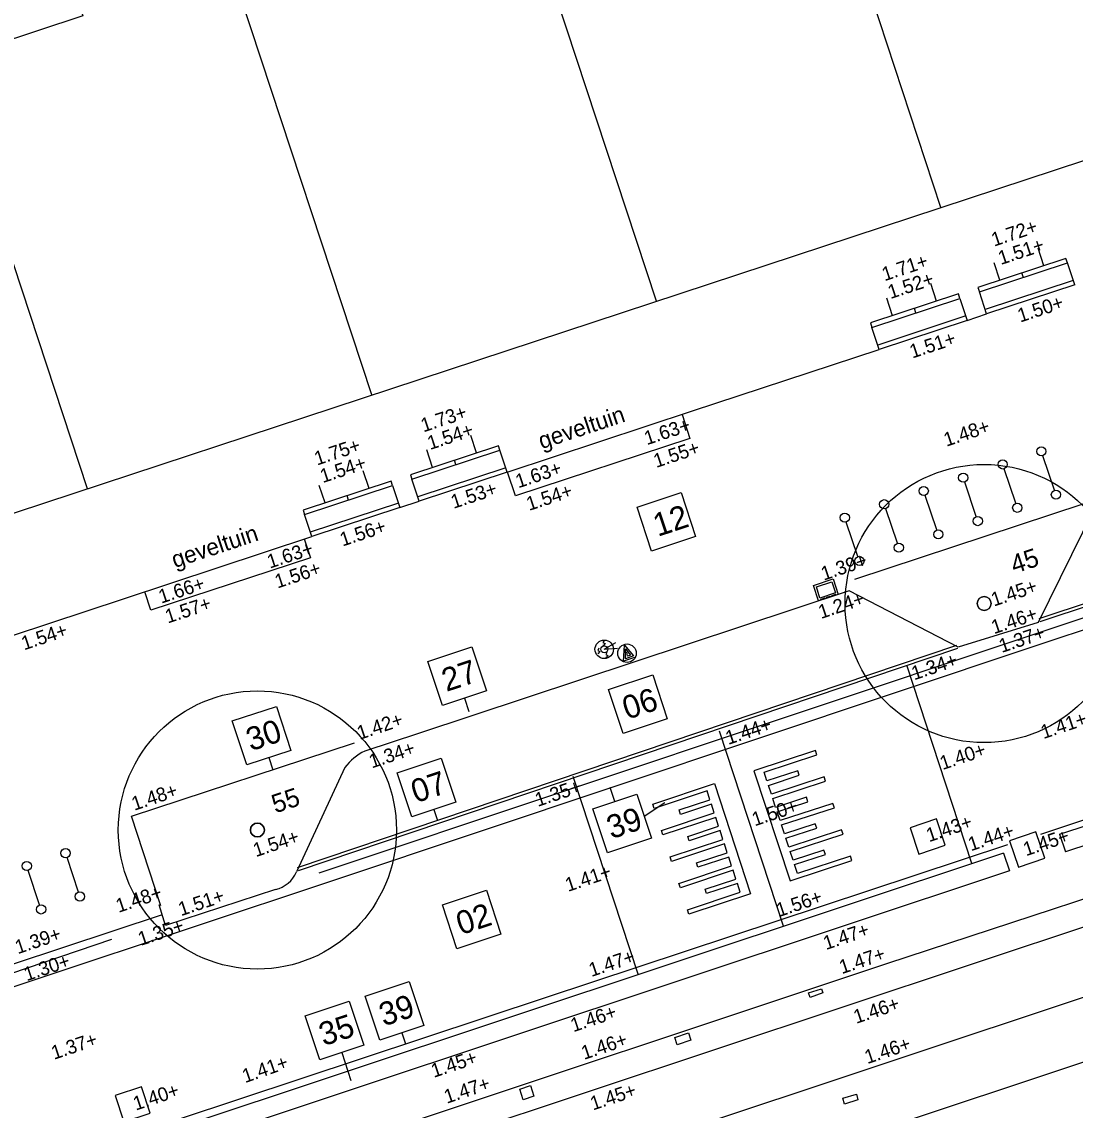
# Model space of a CAD drawing. Extents: x 122462 to 123306, y 485548 to 486417.
# Drawn here: x 122830.05 to 122852.78, y 486190.57 to 486214.05 of the extents above; entities that cross this region are included whole.
import ezdxf

# ---------------------------------------------------------------- set-up
doc = ezdxf.new("R2010")
doc.units = 0
for name, color, linetype in [('B-WE-AL-T25', 7, 'Continuous'), ('B-WE-AL-WERKGRENS-G', 7, 'Continuous'), ('B-WE-GR-BOOM_BOOMDIAMETER', 7, 'Continuous'), ('B-WE-OG-BEBOUWING_PORTIEK1-G', 7, 'Continuous'), ('B-WE-OG-BEBOUWING_TRAP-G', 7, 'Continuous'), ('B-WE-OG-HOOGTEPUNT-S', 7, 'Continuous'), ('B-WE-OG-TOPOKAART-G', 7, 'Continuous'), ('B-WE-VH-MATERIAALGRENS_ASFALT-G', 7, 'Continuous'), ('B-WE-VW-MARKERING_LANGS_STREEP_DOORGETROKKEN_010-G', 7, 'Continuous'), ('iba7-verkeersbord blauw', 7, 'Continuous'), ('iba7-verkeersbord rood', 7, 'Continuous'), ('Level 4', 7, 'Continuous'), ('N-WE-AL-T25', 7, 'Continuous'), ('V Hoogtelijn', 7, 'Continuous'), ('V markering 1-1 10 cm', 7, 'Continuous'), ('V markering figuratie', 7, 'Continuous'), ('V markering ononderbroken streep 10 cm', 7, 'Continuous'), ('V materiaalscheiding algemeen', 7, 'Continuous'), ('V meubilair fietsenrek', 7, 'Continuous'), ('V meubilair verkeersbord', 7, 'Continuous'), ('V opsluitband 100x200 mm', 7, 'Continuous'), ('V Rails', 7, 'Continuous'), ('V riool putdeksel', 7, 'Continuous'), ('V riool trottoirkolk', 7, 'Continuous'), ('V Scheidingsband tramband', 7, 'Continuous'), ('V trottoirband 180-200x250 mm specie', 7, 'Continuous'), ('X-WE-AL-TEKENBLAD-S', 7, 'Continuous')]:
    doc.layers.add(name, color=color, linetype=linetype)

msp = doc.modelspace()

# ---------------------------------------------------------------- linework, layer by layer
at = {"layer": 'B-WE-AL-WERKGRENS-G'}
msp.add_lwpolyline([(122857.632, 486078.279), (122830.484, 486160.606), (122900.937, 486183.81), (122887.855, 486222.555), (122665.445, 486149.273), (122678.196, 486110.449), (122807.072, 486152.895), (122835.324, 486068.154)], dxfattribs=at)
at = {"layer": 'B-WE-OG-BEBOUWING_PORTIEK1-G'}
for p, q in [((122852.103, 486208.783), (122851.978, 486209.163)), ((122851.153, 486208.47), (122851.028, 486208.85)), ((122851.659, 486208.532), (122851.628, 486208.627)), ((122849.785, 486208.019), (122849.66, 486208.398)), ((122848.836, 486207.705), (122848.71, 486208.085)), ((122849.342, 486207.767), (122849.31, 486207.862)), ((122839.862, 486204.745), (122839.737, 486205.125)), ((122838.912, 486204.431), (122838.787, 486204.811)), ((122839.418, 486204.493), (122839.387, 486204.588)), ((122837.544, 486203.98), (122837.419, 486204.36)), ((122836.595, 486203.667), (122836.469, 486204.047)), ((122837.101, 486203.728), (122837.069, 486203.823))]:
    msp.add_line(p, q, dxfattribs=at)
for points in [[(122850.71, 486208.218), (122852.609, 486208.845), (122852.578, 486208.94), (122850.678, 486208.313)], [(122848.392, 486207.454), (122850.291, 486208.08), (122850.26, 486208.175), (122848.361, 486207.549)], [(122838.469, 486204.18), (122840.368, 486204.807), (122840.337, 486204.902), (122838.437, 486204.275)], [(122836.151, 486203.415), (122838.05, 486204.042), (122838.019, 486204.137), (122836.12, 486203.51)]]:
    msp.add_lwpolyline(points, close=True, dxfattribs=at)
at = {"layer": 'B-WE-OG-BEBOUWING_TRAP-G'}
for points in [[(122852.734, 486208.465), (122850.835, 486207.839)], [(122852.766, 486208.37), (122850.867, 486207.744)], [(122850.417, 486207.7), (122848.517, 486207.074)], [(122850.448, 486207.606), (122848.549, 486206.979)], [(122840.493, 486204.427), (122838.594, 486203.8)], [(122840.525, 486204.332), (122838.626, 486203.705)], [(122838.176, 486203.662), (122836.276, 486203.035)], [(122838.207, 486203.567), (122836.308, 486202.94)]]:
    msp.add_lwpolyline(points, dxfattribs=at)
at = {"layer": 'B-WE-OG-TOPOKAART-G'}
for p, q in [((122852.766, 486208.37), (122852.609, 486208.845)), ((122848.549, 486206.979), (122848.392, 486207.454)), ((122840.525, 486204.332), (122840.368, 486204.807)), ((122836.308, 486202.94), (122836.151, 486203.415))]:
    msp.add_line(p, q, dxfattribs=at)
for points in [[(122850.291, 486208.08), (122850.448, 486207.606), (122850.867, 486207.744), (122850.71, 486208.218)], [(122840.525, 486204.332), (122844.524, 486205.651), (122848.549, 486206.979)], [(122838.05, 486204.042), (122838.207, 486203.567), (122838.626, 486203.705), (122838.469, 486204.18)], [(122828.254, 486200.283), (122832.249, 486201.601), (122836.308, 486202.94)]]:
    msp.add_lwpolyline(points, dxfattribs=at)
at = {"layer": 'B-WE-VH-MATERIAALGRENS_ASFALT-G'}
msp.add_lwpolyline([(122890.684, 486213.94), (122878.693, 486209.938), (122852.013, 486201.099)], dxfattribs=at)
at = {"layer": 'B-WE-VW-MARKERING_LANGS_STREEP_DOORGETROKKEN_010-G'}
msp.add_lwpolyline([(122890.662, 486214.006), (122878.671, 486210.004), (122851.991, 486201.165)], dxfattribs=at)
at = {"layer": 'iba7-verkeersbord blauw'}
for p, q in [((122842.598, 486200.593), (122842.61, 486200.599)), ((122842.617, 486200.51), (122842.868, 486200.656)), ((122842.617, 486200.51), (122842.904, 486200.532)), ((122842.487, 486200.422), (122842.5, 486200.427)), ((122842.659, 486200.334), (122842.671, 486200.34))]:
    msp.add_line(p, q, dxfattribs=at)
for points in [[(122842.502, 486200.531), (122842.479, 486200.486), (122842.524, 486200.464), (122842.487, 486200.422), (122842.492, 486200.435)], [(122842.612, 486200.703), (122842.59, 486200.658), (122842.634, 486200.635), (122842.598, 486200.593), (122842.603, 486200.606)], [(122842.673, 486200.444), (122842.651, 486200.399), (122842.696, 486200.376), (122842.659, 486200.334), (122842.664, 486200.347)]]:
    msp.add_lwpolyline(points, dxfattribs=at)
for radius in [0.2, 0.0745]:
    msp.add_circle((122842.617, 486200.51), radius, dxfattribs=at)
at = {"layer": 'iba7-verkeersbord rood'}
for centre, radius in [((122850.813, 486201.497), 3), ((122850.813, 486201.497), 0.15), ((122835.134, 486196.612), 3), ((122835.134, 486196.612), 0.15)]:
    msp.add_circle(centre, radius, dxfattribs=at)
for centre, start, end in [((122850.813, 486201.497), 0, 180), ((122850.813, 486201.497), 180, 0), ((122835.134, 486196.612), 0, 180), ((122835.134, 486196.612), 180, 0)]:
    msp.add_arc(centre, 0.15, start, end, dxfattribs=at)
at = {"layer": 'Level 4'}
for p, q in [((122849.882, 486210.043), (122846.435, 486220.504)), ((122843.743, 486208.02), (122840.703, 486217.248)), ((122837.605, 486205.998), (122834.158, 486216.458)), ((122831.467, 486203.975), (122828.426, 486213.204))]:
    msp.add_line(p, q, dxfattribs=at)
at = {"layer": 'N-WE-AL-T25'}
msp.add_lwpolyline([(122830.965, 486215.406), (122831.371, 486214.174), (122828.426, 486213.204)], dxfattribs=at)
at = {"layer": 'V Hoogtelijn'}
for p, q in [((122843.664, 486197.171), (122844.993, 486197.612)), ((122844.834, 486197.454), (122843.695, 486197.076)), ((122844.896, 486197.264), (122844.834, 486197.454)), ((122844.993, 486197.612), (122845.773, 486195.237)), ((122844.232, 486197.044), (122844.896, 486197.264)), ((122843.695, 486197.076), (122843.664, 486197.171)), ((122843.852, 486196.601), (122844.99, 486196.979)), ((122844.263, 486196.949), (122844.232, 486197.044)), ((122844.928, 486197.169), (122844.263, 486196.949)), ((122844.99, 486196.979), (122844.928, 486197.169)), ((122845.022, 486196.884), (122843.883, 486196.506)), ((122845.084, 486196.694), (122845.022, 486196.884)), ((122843.883, 486196.506), (122843.852, 486196.601)), ((122844.42, 486196.474), (122845.084, 486196.694)), ((122845.115, 486196.599), (122844.451, 486196.379)), ((122845.178, 486196.409), (122845.115, 486196.599)), ((122844.04, 486196.031), (122845.178, 486196.409)), ((122845.209, 486196.313), (122844.071, 486195.936)), ((122844.451, 486196.379), (122844.42, 486196.474)), ((122845.271, 486196.123), (122845.209, 486196.313)), ((122844.071, 486195.936), (122844.04, 486196.031)), ((122844.608, 486195.903), (122845.271, 486196.123)), ((122845.302, 486196.028), (122844.639, 486195.808)), ((122845.365, 486195.838), (122845.302, 486196.028)), ((122844.228, 486195.461), (122845.365, 486195.838)), ((122844.639, 486195.808), (122844.608, 486195.903)), ((122845.396, 486195.743), (122844.259, 486195.366)), ((122844.794, 486195.334), (122845.458, 486195.554)), ((122845.458, 486195.554), (122845.396, 486195.743)), ((122844.259, 486195.366), (122844.228, 486195.461)), ((122844.825, 486195.239), (122844.794, 486195.334)), ((122845.489, 486195.459), (122844.825, 486195.239)), ((122845.552, 486195.269), (122845.489, 486195.459)), ((122844.413, 486194.891), (122845.552, 486195.269)), ((122845.773, 486195.237), (122844.444, 486194.796)), ((122844.444, 486194.796), (122844.413, 486194.891))]:
    msp.add_line(p, q, dxfattribs=at)
for points in [[(122850.549, 486195.889), (122849.145, 486200.165)], [(122846.487, 486194.535), (122845.105, 486198.746)], [(122843.347, 486193.504), (122841.945, 486197.769)]]:
    msp.add_lwpolyline(points, dxfattribs=at)
at = {"layer": 'V markering 1-1 10 cm'}
for points in [[(122854.786, 486201.793), (122851.845, 486200.815), (122836.46, 486195.681)], [(122854.874, 486201.561), (122851.93, 486200.584), (122836.82, 486195.535), (122827.344, 486192.387)], [(122827.25, 486192.644), (122831.993, 486194.256)]]:
    msp.add_lwpolyline(points, dxfattribs=at)
at = {"layer": 'V markering figuratie'}
for p, q in [((122847.174, 486198.328), (122845.843, 486197.892)), ((122846.064, 486197.86), (122847.205, 486198.233)), ((122847.205, 486198.233), (122847.174, 486198.328)), ((122845.843, 486197.892), (122846.628, 486195.519)), ((122846.127, 486197.67), (122846.064, 486197.86)), ((122846.793, 486197.887), (122846.127, 486197.67)), ((122846.159, 486197.575), (122846.824, 486197.793)), ((122847.362, 486197.757), (122846.222, 486197.385)), ((122846.824, 486197.793), (122846.793, 486197.887)), ((122847.393, 486197.663), (122847.362, 486197.757)), ((122846.222, 486197.385), (122846.159, 486197.575)), ((122846.252, 486197.289), (122847.393, 486197.663)), ((122846.315, 486197.1), (122846.252, 486197.289)), ((122846.98, 486197.317), (122846.315, 486197.1)), ((122846.347, 486197.005), (122847.012, 486197.222)), ((122847.012, 486197.222), (122846.98, 486197.317)), ((122846.41, 486196.814), (122846.347, 486197.005)), ((122847.549, 486197.187), (122846.41, 486196.814)), ((122846.441, 486196.72), (122847.581, 486197.092)), ((122847.581, 486197.092), (122847.549, 486197.187)), ((122847.168, 486196.747), (122846.504, 486196.53)), ((122847.2, 486196.652), (122847.168, 486196.747)), ((122846.504, 486196.53), (122846.441, 486196.72)), ((122846.536, 486196.435), (122847.2, 486196.652)), ((122847.737, 486196.617), (122846.598, 486196.244)), ((122846.63, 486196.149), (122847.769, 486196.522)), ((122847.769, 486196.522), (122847.737, 486196.617)), ((122846.598, 486196.244), (122846.536, 486196.435)), ((122846.692, 486195.961), (122846.63, 486196.149)), ((122847.357, 486196.178), (122846.692, 486195.961)), ((122846.724, 486195.866), (122847.389, 486196.083)), ((122847.927, 486196.049), (122846.786, 486195.676)), ((122847.389, 486196.083), (122847.357, 486196.178)), ((122847.958, 486195.954), (122847.927, 486196.049)), ((122846.628, 486195.519), (122847.958, 486195.954)), ((122846.786, 486195.676), (122846.724, 486195.866))]:
    msp.add_line(p, q, dxfattribs=at)
for points in [[(122847.333, 486193.099), (122847.058, 486193.001), (122847.026, 486193.096), (122847.303, 486193.186), (122847.333, 486193.099)], [(122844.436, 486192.235), (122844.488, 486192.076), (122844.191, 486191.976), (122844.141, 486192.139), (122844.436, 486192.235)], [(122840.869, 486190.79), (122840.796, 486191.024), (122841.029, 486191.099), (122841.101, 486190.87), (122840.869, 486190.79)], [(122847.765, 486190.824), (122848.059, 486190.912), (122848.089, 486190.795), (122847.8, 486190.698), (122847.765, 486190.824)]]:
    msp.add_lwpolyline(points, dxfattribs=at)
at = {"layer": 'V markering ononderbroken streep 10 cm'}
for points in [[(122852.036, 486196.524), (122862.304, 486199.937), (122870.288, 486202.571), (122874.361, 486203.912), (122877.937, 486205.084)], [(122850.214, 486200.59), (122835.991, 486195.795)], [(122828.129, 486188.619), (122841.373, 486193.005), (122851.321, 486196.3)]]:
    msp.add_lwpolyline(points, dxfattribs=at)
at = {"layer": 'V materiaalscheiding algemeen'}
for points in [[(122828.771, 486187.102), (122837.36, 486189.952), (122848.716, 486193.729), (122856.341, 486196.233), (122866.652, 486199.655), (122878.268, 486203.536), (122881.909, 486204.772)], [(122850.236, 486200.524), (122836.013, 486195.729)]]:
    msp.add_lwpolyline(points, dxfattribs=at)
at = {"layer": 'V meubilair fietsenrek'}
for p, q in [((122852.33, 486203.94), (122852.078, 486204.686)), ((122851.496, 486203.659), (122851.245, 486204.404)), ((122850.644, 486203.372), (122850.393, 486204.117)), ((122849.793, 486203.085), (122849.541, 486203.83)), ((122848.941, 486202.798), (122848.69, 486203.543)), ((122848.089, 486202.51), (122847.838, 486203.256)), ((122831.273, 486195.272), (122831.027, 486196.018)), ((122830.436, 486194.995), (122830.189, 486195.741))]:
    msp.add_line(p, q, dxfattribs=at)
for centre in [(122852.046, 486204.78), (122851.213, 486204.499), (122850.361, 486204.212), (122849.509, 486203.925), (122852.362, 486203.846), (122848.658, 486203.638), (122851.528, 486203.564), (122847.806, 486203.35), (122850.676, 486203.277), (122849.825, 486202.99), (122848.973, 486202.703), (122848.121, 486202.416), (122830.995, 486196.113), (122830.158, 486195.836), (122831.305, 486195.177), (122830.468, 486194.9)]:
    msp.add_circle(centre, 0.1, dxfattribs=at)
at = {"layer": 'V meubilair verkeersbord'}
msp.add_lwpolyline([(122843.271, 486200.333), (122843.032, 486200.254), (122843.051, 486200.601), (122843.249, 486200.366), (122843.073, 486200.308), (122843.078, 486200.52), (122843.181, 486200.386), (122843.116, 486200.364), (122843.115, 486200.406), (122843.101, 486200.454)], dxfattribs=at)
msp.add_circle((122843.109, 486200.425), 0.2, dxfattribs=at)
at = {"layer": 'V opsluitband 100x200 mm'}
for points in [[(122844.295, 486205.578), (122844.465, 486205.058), (122840.7, 486203.822), (122840.532, 486204.334)], [(122848.025, 486202.025), (122852.968, 486203.654)], [(122836.143, 486202.896), (122836.279, 486202.481), (122832.836, 486201.351), (122832.705, 486201.752)], [(122833.053, 486194.977), (122832.416, 486196.91), (122837.232, 486198.492)]]:
    msp.add_lwpolyline(points, dxfattribs=at)
at = {"layer": 'V Rails'}
for p, q in [((122714.919, 486148.627), (122859.557, 486196.72)), ((122715.373, 486147.26), (122860.011, 486195.354)), ((122712.39, 486144.878), (122860.43, 486194.095))]:
    msp.add_line(p, q, dxfattribs=at)
at = {"layer": 'V riool putdeksel'}
for points in [[(122849.406, 486196.09), (122849.974, 486196.282), (122849.782, 486196.85), (122849.214, 486196.658)], [(122851.552, 486195.81), (122852.121, 486196.001), (122851.929, 486196.57), (122851.361, 486196.378)], [(122832.255, 486190.315), (122832.823, 486190.507), (122832.631, 486191.075), (122832.063, 486190.883)]]:
    msp.add_lwpolyline(points, close=True, dxfattribs=at)
at = {"layer": 'V riool trottoirkolk'}
for p, q in [((122847.129, 486201.885), (122847.557, 486202.027)), ((122847.557, 486202.027), (122847.667, 486201.695)), ((122847.24, 486201.553), (122847.129, 486201.885)), ((122847.667, 486201.695), (122847.24, 486201.553)), ((122847.56, 486201.675), (122847.529, 486201.665)), ((122847.605, 486201.69), (122847.56, 486201.675)), ((122847.619, 486201.679), (122847.618, 486201.684)), ((122847.287, 486201.569), (122847.285, 486201.573)), ((122847.368, 486201.611), (122847.292, 486201.586)), ((122847.382, 486201.6), (122847.38, 486201.605)), ((122847.406, 486201.608), (122847.404, 486201.613)), ((122847.486, 486201.651), (122847.41, 486201.625)), ((122847.501, 486201.64), (122847.499, 486201.644)), ((122847.524, 486201.647), (122847.523, 486201.652))]:
    msp.add_line(p, q, dxfattribs=at)
msp.add_lwpolyline([(122847.193, 486201.854), (122847.525, 486201.964), (122847.604, 486201.726), (122847.271, 486201.616)], close=True, dxfattribs=at)
for centre, start, end in [((122847.532, 486201.655), 108.335, 198.335), ((122847.608, 486201.68), 18.335, 108.335), ((122847.295, 486201.577), 108.335, 198.335), ((122847.371, 486201.602), 18.335, 108.335), ((122847.414, 486201.616), 108.335, 198.335), ((122847.49, 486201.641), 18.335, 108.335)]:
    msp.add_arc(centre, 0.01, start, end, dxfattribs=at)
at = {"layer": 'V Scheidingsband tramband'}
for p, q in [((122852.44, 486196.519), (122877.676, 486204.816)), ((122852.44, 486196.519), (122852.565, 486196.139)), ((122851.231, 486196.112), (122851.357, 486195.732))]:
    msp.add_line(p, q, dxfattribs=at)
for points in [[(122877.801, 486204.436), (122852.565, 486196.139)], [(122851.231, 486196.112), (122829.745, 486188.966)], [(122851.357, 486195.732), (122829.871, 486188.586)]]:
    msp.add_lwpolyline(points, dxfattribs=at)
at = {"layer": 'V trottoirband 180-200x250 mm specie'}
for points in [[(122854.641, 486204), (122853.172, 486203.51), (122851.979, 486201.087), (122850.249, 486200.553), (122847.903, 486201.773), (122838.612, 486198.694), (122837.453, 486198.316)], [(122837.02, 486197.958), (122835.979, 486195.708)], [(122835.528, 486195.326), (122833.15, 486194.555), (122833.015, 486194.999)], [(122833.081, 486194.781), (122818.107, 486189.829), (122805.552, 486185.683), (122794.641, 486182.031), (122786.085, 486179.205)]]:
    msp.add_lwpolyline(points, dxfattribs=at)
for centre, radius, start, end in [((122837.939, 486197.287), 1.138, 115.2914, 143.8758), ((122835.359, 486195.983), 0.678, 284.4373, 336.0923)]:
    msp.add_arc(centre, radius, start, end, dxfattribs=at)
at = {"layer": 'X-WE-AL-TEKENBLAD-S'}
for p, q in [((122839.601, 486199.455), (122839.695, 486199.171)), ((122835.381, 486198.173), (122835.467, 486197.912)), ((122842.847, 486197.227), (122842.746, 486197.532)), ((122843.478, 486196.909), (122843.926, 486197.208)), ((122838.941, 486197.055), (122839.021, 486196.817)), ((122838.248, 486192.238), (122838.328, 486191.997)), ((122836.953, 486191.812), (122837.151, 486191.211))]:
    msp.add_line(p, q, dxfattribs=at)
for points in [[(122843.326, 486203.577), (122844.276, 486203.89), (122844.589, 486202.94), (122843.639, 486202.627)], [(122838.813, 486200.248), (122839.763, 486200.562), (122840.076, 486199.612), (122839.126, 486199.299)], [(122842.712, 486199.646), (122843.662, 486199.959), (122843.975, 486199.01), (122843.025, 486198.696)], [(122834.593, 486198.966), (122835.543, 486199.279), (122835.856, 486198.33), (122834.907, 486198.016)], [(122838.153, 486197.848), (122839.102, 486198.161), (122839.416, 486197.211), (122838.466, 486196.898)], [(122838.153, 486197.848), (122839.102, 486198.161), (122839.416, 486197.211), (122838.466, 486196.898)], [(122842.372, 486197.071), (122843.321, 486197.384), (122843.635, 486196.434), (122842.685, 486196.121)], [(122839.126, 486195), (122840.076, 486195.314), (122840.389, 486194.364), (122839.44, 486194.051)], [(122837.46, 486193.031), (122838.41, 486193.345), (122838.723, 486192.395), (122837.773, 486192.082)], [(122836.165, 486192.605), (122837.115, 486192.918), (122837.428, 486191.969), (122836.478, 486191.655)]]:
    msp.add_lwpolyline(points, close=True, dxfattribs=at)

# ---------------------------------------------------------------- texts
at = {"layer": 'B-WE-AL-T25'}
for p in [(122841.267, 486204.824), (122833.354, 486202.26)]:
    msp.add_text('geveltuin', height=0.36, rotation=18.3134, dxfattribs=at).set_placement(p)
at = {"layer": 'B-WE-GR-BOOM_BOOMDIAMETER'}
for s, p in [('45', (122851.464, 486202.137)), ('55', (122835.521, 486196.969))]:
    msp.add_text(s, height=0.4, rotation=18.3221, dxfattribs=at).set_placement(p)
at = {"layer": 'B-WE-OG-HOOGTEPUNT-S'}
for s, rotation, p in [('1.72+', 18.1325, (122851.026, 486209.195)), ('1.51+', 18.1325, (122851.172, 486208.799)), ('1.71+', 18.1325, (122848.665, 486208.449)), ('1.52+', 18.1325, (122848.792, 486208.064)), ('1.50+', 18.1325, (122851.59, 486207.557)), ('1.51+', 18.1325, (122849.263, 486206.782)), ('1.73+', 18.1325, (122838.717, 486205.189)), ('1.63+', 18.1325, (122843.537, 486204.912)), ('1.54+', 18.1325, (122838.859, 486204.808)), ('1.48+', 18.3965, (122849.999, 486204.879)), ('1.75+', 18.1325, (122836.42, 486204.473)), ('1.55+', 18.1325, (122843.738, 486204.422)), ('1.54+', 18.1325, (122836.544, 486204.094)), ('1.63+', 18.1325, (122840.761, 486203.982)), ('1.53+', 18.1325, (122839.366, 486203.539)), ('1.54+', 18.1325, (122840.994, 486203.494)), ('1.56+', 18.1325, (122836.971, 486202.726)), ('1.63+', 18.1325, (122835.401, 486202.249)), ('1.39+', 18.3965, (122847.352, 486201.99)), ('1.56+', 18.1325, (122835.567, 486201.82)), ('1.66+', 18.1325, (122833.06, 486201.494)), ('1.45+', 18.3965, (122851.022, 486201.431)), ('1.24+', 18.3965, (122847.294, 486201.163)), ('1.57+', 18.1325, (122833.201, 486201.065)), ('1.46+', 18.3965, (122851.025, 486200.835)), ('1.54+', 18.1325, (122830.099, 486200.487)), ('1.37+', 18.3965, (122851.19, 486200.43)), ('1.34+', 18.4543, (122849.303, 486199.84)), ('1.42+', 18.3802, (122837.341, 486198.555)), ('1.41+', 18.3965, (122852.093, 486198.572)), ('1.44+', 18.4543, (122845.292, 486198.447)), ('1.34+', 18.3802, (122837.6, 486197.938)), ('1.40+', 18.4543, (122849.916, 486197.904)), ('1.48+', 18.3802, (122832.478, 486197.026)), ('1.35+', 18.4543, (122841.182, 486197.109)), ('1.50+', 18.4543, (122845.862, 486196.69)), ('1.43+', 18.4543, (122849.622, 486196.347)), ('1.54+', 18.3802, (122835.1, 486196.026)), ('1.44+', 18.4543, (122850.526, 486196.152)), ('1.45+', 18.4543, (122851.715, 486196.044)), ('1.41+', 18.4543, (122841.834, 486195.275)), ('1.48+', 18.3802, (122832.139, 486194.824)), ('1.51+', 18.3802, (122833.486, 486194.752)), ('1.56+', 18.4543, (122846.386, 486194.732)), ('1.35+', 18.3802, (122832.616, 486194.11)), ('1.39+', 18.3802, (122829.964, 486193.931)), ('1.47+', 18.3965, (122847.4, 486194.021)), ('1.47+', 18.4543, (122842.342, 486193.441)), ('1.47+', 18.3965, (122847.744, 486193.502)), ('1.30+', 18.3802, (122830.156, 486193.348)), ('1.46+', 18.3717, (122841.949, 486192.248)), ('1.46+', 18.3965, (122848.053, 486192.429)), ('1.37+', 18.3802, (122830.746, 486191.655)), ('1.46+', 18.3717, (122842.18, 486191.653)), ('1.46+', 18.3965, (122848.293, 486191.562)), ('1.41+', 19.1194, (122834.868, 486191.151)), ('1.45+', 18.3717, (122838.939, 486191.265)), ('1.47+', 18.3717, (122839.219, 486190.706)), ('1.40+', 18.3965, (122832.511, 486190.558)), ('1.45+', 18.3717, (122842.373, 486190.56))]:
    msp.add_text(s, height=0.3, rotation=rotation, dxfattribs=at).set_placement(p)
at = {"layer": 'X-WE-AL-TEKENBLAD-S'}
for s, p in [('12', (122843.772, 486202.934)), ('27', (122839.212, 486199.59)), ('06', (122843.11, 486198.988)), ('30', (122834.992, 486198.308)), ('07', (122838.551, 486197.189)), ('07', (122838.551, 486197.189)), ('39', (122842.77, 486196.412)), ('02', (122839.524, 486194.342)), ('39', (122837.859, 486192.373)), ('35', (122836.563, 486191.947))]:
    msp.add_text(s, height=0.5, rotation=18.2603, dxfattribs=at).set_placement(p)

doc.saveas('drawing.dxf')
